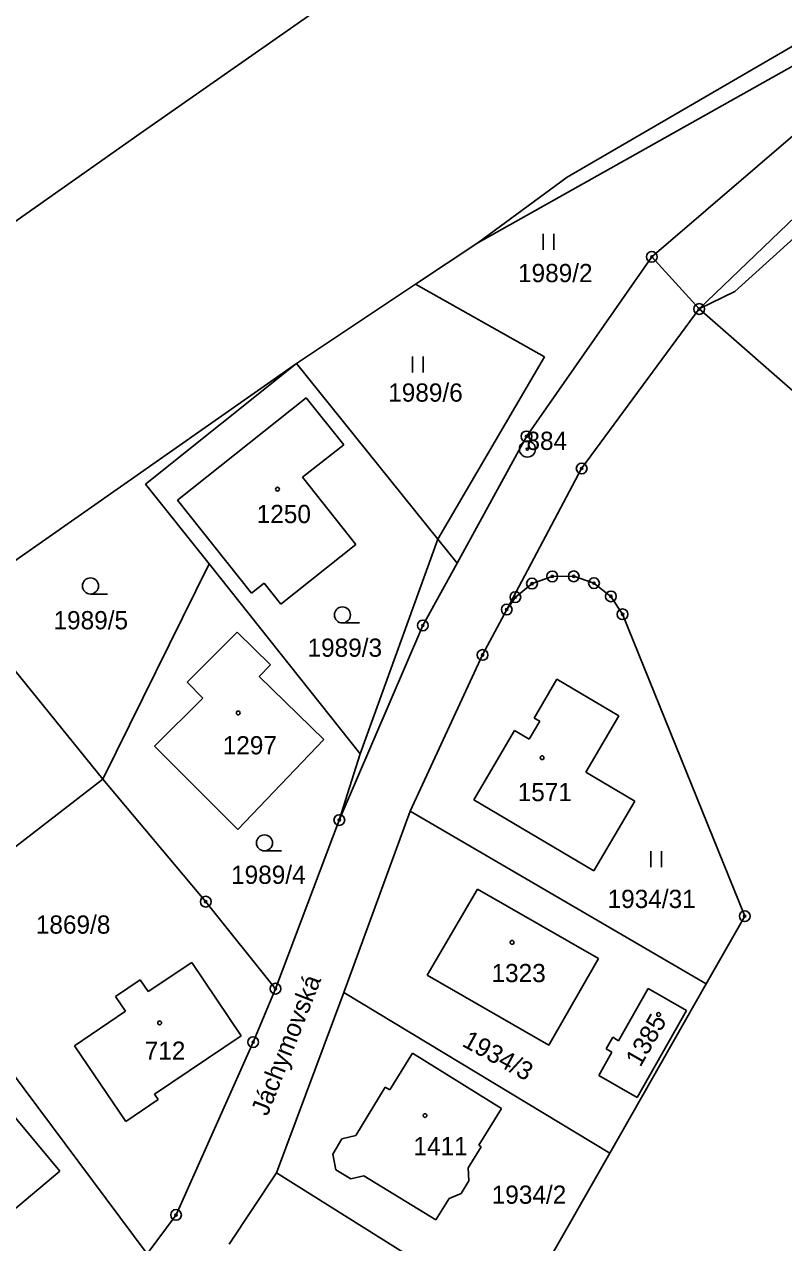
# Model space of a CAD drawing. Extents: x -763205 to -760228, y -1155311 to -1152844.
# Drawn here: x -761644.6 to -761573.8, y -1154597.9 to -1154484.3 of the extents above; entities that cross this region are included whole.
import ezdxf

# ---------------------------------------------------------------- set-up
doc = ezdxf.new("R2010")
doc.units = 0
for name, color, linetype in [('Vrstva 1', 7, 'Continuous'), ('Vrstva 15', 7, 'Continuous'), ('Vrstva 17', 7, 'Continuous'), ('Vrstva 18', 7, 'Continuous'), ('Vrstva 19', 7, 'Continuous'), ('Vrstva 24', 7, 'Continuous'), ('Vrstva 25', 7, 'Continuous'), ('Vrstva 4', 7, 'Continuous'), ('Vrstva 6', 7, 'Continuous')]:
    doc.layers.add(name, color=color, linetype=linetype)

msp = doc.modelspace()

# ---------------------------------------------------------------- linework, layer by layer
at = {"layer": 'Vrstva 1'}
for p, q in [((-761602.35, -1154504.66), (-761526.87, -1154462.32)), ((-761586.13, -1154505.98), (-761564.32, -1154487.26)), ((-761581.7, -1154510.84), (-761564.56, -1154494.35)), ((-761608.17, -1154508.54), (-761602.35, -1154504.66)), ((-761597.82, -1154522.72), (-761586.13, -1154505.98)), ((-761586.13, -1154505.98), (-761581.7, -1154510.84)), ((-761619.25, -1154515.92), (-761608.17, -1154508.54)), ((-761608.17, -1154508.54), (-761596.13, -1154515.31)), ((-761592.67, -1154525.71), (-761581.7, -1154510.84)), ((-761650.83, -1154538.03), (-761619.25, -1154515.92)), ((-761633.36, -1154527.16), (-761619.25, -1154515.92)), ((-761619.25, -1154515.92), (-761606.08, -1154532.3)), ((-761596.13, -1154515.31), (-761606.08, -1154532.3)), ((-761630.36, -1154528.66), (-761618.36, -1154519.12)), ((-761618.36, -1154519.12), (-761614.85, -1154523.49)), ((-761604.29, -1154534.52), (-761597.82, -1154522.72)), ((-761618.69, -1154526.52), (-761614.85, -1154523.49)), ((-761599.66, -1154538.86), (-761592.67, -1154525.71)), ((-761633.36, -1154527.16), (-761627.42, -1154534.61)), ((-761618.69, -1154526.52), (-761613.74, -1154532.8)), ((-761630.36, -1154528.66), (-761623.47, -1154537.34)), ((-761620.74, -1154538.35), (-761613.74, -1154532.8)), ((-761613.32, -1154552.3), (-761606.08, -1154532.3)), ((-761606.08, -1154532.3), (-761604.29, -1154534.52)), ((-761637.32, -1154554.68), (-761627.42, -1154534.61)), ((-761627.42, -1154534.61), (-761613.32, -1154552.3)), ((-761623.47, -1154537.34), (-761622.29, -1154536.4)), ((-761622.29, -1154536.4), (-761620.74, -1154538.35)), ((-761597.3, -1154536.44), (-761598.85, -1154537.7)), ((-761595.41, -1154535.77), (-761597.3, -1154536.44)), ((-761593.41, -1154535.76), (-761595.41, -1154535.77)), ((-761591.52, -1154536.4), (-761593.41, -1154535.76)), ((-761589.94, -1154537.63), (-761591.52, -1154536.4)), ((-761650.83, -1154538.03), (-761637.32, -1154554.68)), ((-761598.85, -1154537.7), (-761599.66, -1154538.86)), ((-761588.85, -1154539.3), (-761589.94, -1154537.63)), ((-761601.91, -1154543.09), (-761599.66, -1154538.86)), ((-761577.46, -1154567.44), (-761588.85, -1154539.3)), ((-761629.47, -1154545.62), (-761624.81, -1154540.96)), ((-761624.81, -1154540.96), (-761621.68, -1154544.01)), ((-761608.66, -1154557.66), (-761601.91, -1154543.09)), ((-761622.74, -1154545.1), (-761621.68, -1154544.01)), ((-761622.74, -1154545.1), (-761616.73, -1154550.97)), ((-761594.99, -1154545.35), (-761597.09, -1154548.97)), ((-761589.19, -1154548.76), (-761594.99, -1154545.35)), ((-761629.47, -1154545.62), (-761627.99, -1154547.11)), ((-761632.52, -1154551.59), (-761627.99, -1154547.11)), ((-761597.09, -1154548.97), (-761596.58, -1154549.27)), ((-761592.29, -1154554.03), (-761589.19, -1154548.76)), ((-761596.58, -1154549.27), (-761597.57, -1154550.93)), ((-761624.73, -1154559.36), (-761616.73, -1154550.97)), ((-761598.93, -1154550.12), (-761602.71, -1154556.6)), ((-761597.57, -1154550.93), (-761598.93, -1154550.12)), ((-761632.52, -1154551.59), (-761624.73, -1154559.36)), ((-761615.27, -1154558.48), (-761613.32, -1154552.3)), ((-761587.71, -1154556.73), (-761592.29, -1154554.03)), ((-761655.68, -1154568.83), (-761637.32, -1154554.68)), ((-761637.32, -1154554.68), (-761627.73, -1154566.09)), ((-761602.71, -1154556.6), (-761591.52, -1154563.21)), ((-761591.52, -1154563.21), (-761587.71, -1154556.73)), ((-761614.84, -1154574.56), (-761608.66, -1154557.66)), ((-761608.66, -1154557.66), (-761581.05, -1154573.75)), ((-761621.22, -1154574.2), (-761615.27, -1154558.48)), ((-761607.08, -1154572.95), (-761602.39, -1154564.91)), ((-761602.39, -1154564.91), (-761591.09, -1154571.38)), ((-761627.73, -1154566.09), (-761621.22, -1154574.2)), ((-761581.05, -1154573.75), (-761577.46, -1154567.44)), ((-761655.68, -1154568.83), (-761633.18, -1154598.92)), ((-761595.74, -1154579.47), (-761591.09, -1154571.38)), ((-761633.11, -1154574.47), (-761629.04, -1154571.75)), ((-761629.04, -1154571.75), (-761624.42, -1154578.58)), ((-761636.15, -1154574.93), (-761633.85, -1154573.38)), ((-761633.85, -1154573.38), (-761633.11, -1154574.47)), ((-761607.08, -1154572.95), (-761595.74, -1154579.47)), ((-761590.03, -1154589.52), (-761581.05, -1154573.75)), ((-761636.15, -1154574.93), (-761635.22, -1154576.3)), ((-761623.31, -1154579.18), (-761621.22, -1154574.2)), ((-761621.13, -1154591.38), (-761614.84, -1154574.56)), ((-761614.84, -1154574.56), (-761590.03, -1154589.52)), ((-761589.24, -1154579.05), (-761586.48, -1154574.17)), ((-761586.48, -1154574.17), (-761582.88, -1154576.22)), ((-761587.48, -1154584.34), (-761582.88, -1154576.22)), ((-761639.97, -1154579.52), (-761635.22, -1154576.3)), ((-761639.97, -1154579.52), (-761635.19, -1154586.57)), ((-761632.5, -1154584.04), (-761624.42, -1154578.58)), ((-761630.5, -1154595.29), (-761623.31, -1154579.18)), ((-761590.38, -1154579.82), (-761589.77, -1154578.73)), ((-761589.77, -1154578.73), (-761589.24, -1154579.05)), ((-761610.57, -1154583.64), (-761608.46, -1154580.22)), ((-761608.46, -1154580.22), (-761600.13, -1154585.37)), ((-761591.08, -1154582.3), (-761589.85, -1154580.13)), ((-761590.38, -1154579.82), (-761589.85, -1154580.13)), ((-761591.08, -1154582.3), (-761587.48, -1154584.34)), ((-761647.79, -1154583.5), (-761641.34, -1154591.22)), ((-761632.5, -1154584.04), (-761632.17, -1154584.52)), ((-761613.74, -1154587.89), (-761610.99, -1154583.39)), ((-761610.99, -1154583.39), (-761610.57, -1154583.64)), ((-761635.19, -1154586.57), (-761632.17, -1154584.52)), ((-761602.25, -1154588.8), (-761600.13, -1154585.37)), ((-761615.89, -1154589.62), (-761615.03, -1154588.19)), ((-761615.03, -1154588.19), (-761613.74, -1154587.89)), ((-761615.89, -1154589.62), (-761615.6, -1154591.1)), ((-761603.25, -1154590.9), (-761602.04, -1154588.94)), ((-761602.25, -1154588.8), (-761602.04, -1154588.94)), ((-761596.37, -1154600.58), (-761590.03, -1154589.52)), ((-761603.25, -1154590.9), (-761603.18, -1154592.12)), ((-761647.97, -1154596.76), (-761641.34, -1154591.22)), ((-761625.55, -1154598), (-761621.13, -1154591.38)), ((-761621.13, -1154591.38), (-761599.01, -1154605.19)), ((-761615.6, -1154591.1), (-761614.2, -1154591.91)), ((-761614.2, -1154591.91), (-761612.99, -1154591.63)), ((-761612.99, -1154591.63), (-761606.26, -1154595.76)), ((-761603.9, -1154593.28), (-761603.18, -1154592.12)), ((-761606.26, -1154595.76), (-761605.02, -1154593.76)), ((-761605.02, -1154593.76), (-761603.9, -1154593.28)), ((-761633.18, -1154598.92), (-761630.5, -1154595.29))]:
    msp.add_line(p, q, dxfattribs=at)
at = {"layer": 'Vrstva 24'}
for centre, radius in [((-761586.13, -1154505.98), 0.5), ((-761586.13, -1154505.98), 0.1), ((-761581.7, -1154510.84), 0.5), ((-761581.7, -1154510.84), 0.1), ((-761597.82, -1154522.72), 0.5), ((-761597.82, -1154522.72), 0.1), ((-761597.73, -1154523.9), 0.75), ((-761597.73, -1154523.9), 0.1), ((-761592.67, -1154525.71), 0.5), ((-761592.67, -1154525.71), 0.1), ((-761595.41, -1154535.77), 0.5), ((-761593.41, -1154535.76), 0.5), ((-761597.3, -1154536.44), 0.5), ((-761597.3, -1154536.44), 0.1), ((-761595.41, -1154535.77), 0.1), ((-761593.41, -1154535.76), 0.1), ((-761591.52, -1154536.4), 0.5), ((-761591.52, -1154536.4), 0.1), ((-761598.85, -1154537.7), 0.5), ((-761598.85, -1154537.7), 0.1), ((-761589.94, -1154537.63), 0.5), ((-761589.94, -1154537.63), 0.1), ((-761599.66, -1154538.86), 0.5), ((-761607.48, -1154540.34), 0.5), ((-761599.66, -1154538.86), 0.1), ((-761588.85, -1154539.3), 0.5), ((-761588.85, -1154539.3), 0.1), ((-761607.48, -1154540.34), 0.1), ((-761601.91, -1154543.09), 0.5), ((-761601.91, -1154543.09), 0.1), ((-761615.27, -1154558.48), 0.5), ((-761615.27, -1154558.48), 0.1), ((-761627.73, -1154566.09), 0.5), ((-761627.73, -1154566.09), 0.1), ((-761577.46, -1154567.44), 0.5), ((-761577.46, -1154567.44), 0.1), ((-761621.22, -1154574.2), 0.5), ((-761621.22, -1154574.2), 0.1), ((-761623.31, -1154579.18), 0.5), ((-761623.31, -1154579.18), 0.1), ((-761630.5, -1154595.29), 0.5), ((-761630.5, -1154595.29), 0.1)]:
    msp.add_circle(centre, radius, dxfattribs=at)
at = {"layer": 'Vrstva 25'}
for p, q in [((-761596.27, -1154505.34), (-761596.27, -1154503.84)), ((-761595.27, -1154505.34), (-761595.27, -1154503.84)), ((-761608.45, -1154516.77), (-761608.45, -1154515.27)), ((-761607.45, -1154516.77), (-761607.45, -1154515.27)), ((-761638.48, -1154537.41), (-761636.88, -1154537.41)), ((-761614.98, -1154540.11), (-761613.38, -1154540.11)), ((-761622.25, -1154561.36), (-761620.65, -1154561.36)), ((-761586.21, -1154562.87), (-761586.21, -1154561.37)), ((-761585.21, -1154562.87), (-761585.21, -1154561.37))]:
    msp.add_line(p, q, dxfattribs=at)
for centre, radius in [((-761621.04, -1154527.64), 0.175), ((-761638.48, -1154536.66), 0.75), ((-761614.98, -1154539.36), 0.75), ((-761624.7, -1154548.5), 0.175), ((-761596.36, -1154552.67), 0.175), ((-761622.25, -1154560.61), 0.75), ((-761599.16, -1154569.88), 0.175), ((-761632.03, -1154577.39), 0.175), ((-761585.49, -1154576.61), 0.175), ((-761607.28, -1154586.03), 0.175)]:
    msp.add_circle(centre, radius, dxfattribs=at)
at = {"layer": 'Vrstva 4'}
for p, q in [((-761607.48, -1154540.34), (-761604.29, -1154534.52)), ((-761615.27, -1154558.48), (-761607.48, -1154540.34))]:
    msp.add_line(p, q, dxfattribs=at)
at = {"layer": 'Vrstva 6'}
for p, q in [((-761594.03, -1154498.55), (-761539.68, -1154466.97)), ((-761633.85, -1154494.49), (-761608.96, -1154477.08)), ((-761578.38, -1154509.22), (-761561.35, -1154493.76)), ((-761667.18, -1154517.89), (-761633.85, -1154494.49)), ((-761602.35, -1154504.66), (-761594.03, -1154498.55)), ((-761581.7, -1154510.84), (-761578.38, -1154509.22)), ((-761581.7, -1154510.84), (-761570.06, -1154521.02))]:
    msp.add_line(p, q, dxfattribs=at)

# ---------------------------------------------------------------- texts
at = {"layer": 'Vrstva 15'}
msp.add_text('Jáchymovská', height=1.7, rotation=68.58305, dxfattribs=at).set_placement((-761621.972, -1154586.156))
at = {"layer": 'Vrstva 17'}
msp.add_text('884', height=1.7, dxfattribs=at).set_placement((-761597.818, -1154523.98))
at = {"layer": 'Vrstva 18'}
for s, p in [('1989/2', (-761598.605, -1154508.34)), ('1989/6', (-761610.711, -1154519.48)), ('1989/5', (-761641.927, -1154540.7)), ('1989/3', (-761618.237, -1154543.26)), ('1989/4', (-761625.367, -1154564.43)), ('1934/31', (-761590.25, -1154566.68)), ('1869/8', (-761643.577, -1154569.07)), ('1934/2', (-761601.057, -1154594.25))]:
    msp.add_text(s, height=1.7, dxfattribs=at).set_placement(p)
msp.add_text('1934/3', height=1.7, rotation=331.2842, dxfattribs=at).set_placement((-761603.916, -1154579.499))
at = {"layer": 'Vrstva 19'}
for s, p in [('1250', (-761622.977, -1154530.8)), ('1297', (-761626.147, -1154552.36)), ('1571', (-761598.634, -1154556.72)), ('1323', (-761601.077, -1154573.59)), ('712', (-761633.423, -1154580.83)), ('1411', (-761608.357, -1154589.72))]:
    msp.add_text(s, height=1.7, dxfattribs=at).set_placement(p)
msp.add_text('1385', height=1.7, rotation=60.33246, dxfattribs=at).set_placement((-761587.196, -1154581.589))

doc.saveas('drawing.dxf')
